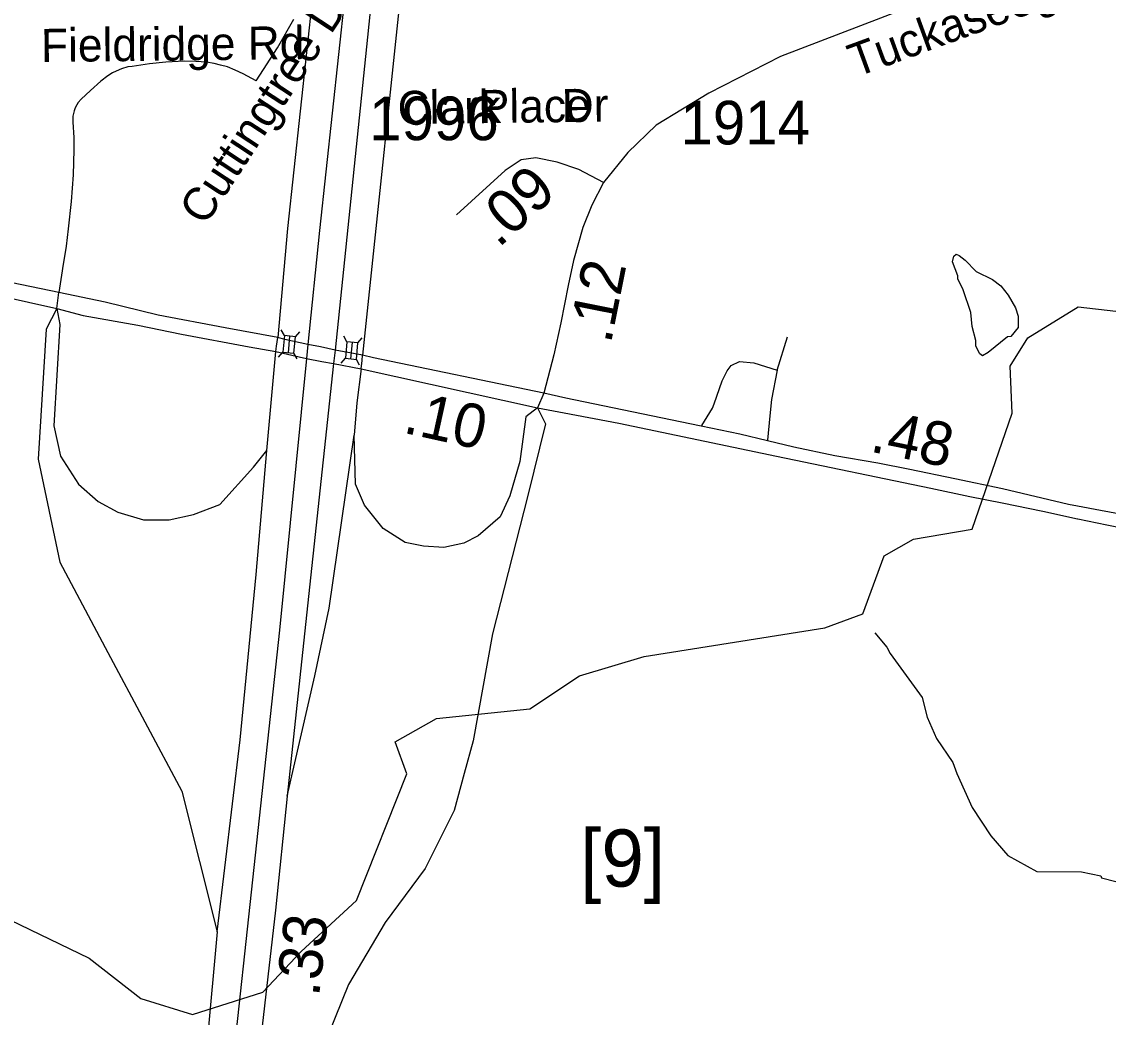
# Model space of a CAD drawing. Extents: x 1383679 to 1536984, y 460658 to 651027.
# Drawn here: x 1411047 to 1414164, y 546032 to 548887 of the extents above; entities that cross this region are included whole.
import ezdxf

# ---------------------------------------------------------------- set-up
doc = ezdxf.new("R2010")
doc.units = 0
for name, color, linetype in [('Default', 7, 'Continuous'), ('Exist Hydrographic Creek Single Shore', 7, 'Continuous'), ('Exist Hydrographic Misc Water Feature', 7, 'Continuous'), ('Exist Road Non-System Type 51', 7, 'Continuous'), ('Exist Road Non-System Type 51 Label', 7, 'Continuous'), ('Exist Road Primary Interstate Divided Center Attributed', 7, 'Continuous'), ('Exist Road Primary Interstate Shield CELL', 7, 'Continuous'), ('Exist Road Primary Interstate Structure Standard Bridge CELL', 7, 'Continuous'), ('Exist Road Primary US Divided Attributed', 7, 'Continuous'), ('Exist Road Secondary Mileage Hundredths English Label', 7, 'Continuous'), ('Exist Road Secondary Type 51 Attributed', 7, 'Continuous'), ('Exist Road Secondary Type 51 Label', 7, 'Continuous'), ('Exist Road Secondary Type 51 Number Label', 7, 'Continuous')]:
    doc.layers.add(name, color=color, linetype=linetype)

msp = doc.modelspace()

# ---------------------------------------------------------------- linework, layer by layer
at = {"layer": 'Default'}
msp.add_line((1411147, 548064.1), (1411152.8, 548110.7), dxfattribs=at)
for points in [[(1411982.3, 549884.4), (1411882, 548968), (1411809.1, 548293.8), (1411780.9, 547980.9)], [(1412225.2, 549854.7), (1412151, 549140.2), (1412024, 547930.5)], [(1411147, 548064.1), (1411116.7, 548005.5), (1411093.9, 547632.9), (1411155.7, 547337.3), (1411294.1, 547078.4), (1411505.8, 546680.6), (1411606.9, 546277)], [(1411147, 548064.1), (1411155.7, 548018.5), (1411138.4, 547727.8), (1411157.9, 547641), (1411209.9, 547560.8), (1411266.3, 547510.9), (1411322.6, 547480.5), (1411396.3, 547458.8), (1411470, 547458.8), (1411539.4, 547474), (1411615.2, 547502.2), (1411711.7, 547609.8), (1411750.2, 547657.1)], [(1411775.7, 547940.9), (1411777.9, 547956.5), (1411780.9, 547980.9)], [(1411750.2, 547657.1), (1411775.7, 547940.9)], [(1412019.9, 547891.1), (1412023.2, 547915.7), (1412024, 547930.5)], [(1412019.9, 547891.1), (1412007.6, 547794.3), (1412000.6, 547701.1)], [(1412525.9, 547779.7), (1412549.5, 547733.8), (1412498.2, 547528.3), (1412397.6, 547131.9), (1412342.1, 546825.2), (1412315.9, 546731.2), (1412287.3, 546625.2), (1412204.2, 546458.9), (1412089.6, 546304.1), (1411983.7, 546126.4), (1411925.9, 545982.1), (1411851.7, 545812.6), (1411794.9, 545580.1), (1411634.9, 544956.8)], [(1412525.9, 547779.7), (1412492.6, 547753.9), (1412475.1, 547625.5), (1412446.9, 547527), (1412418.8, 547467.2), (1412355.6, 547412.6), (1412315.1, 547391.5), (1412257.1, 547379.2), (1412199.1, 547382.7), (1412146.4, 547393.3), (1412083.2, 547433.8), (1412030.4, 547500.6), (1412004.1, 547560.4), (1412000.6, 547701.1)], [(1411808.4, 546666), (1411887.6, 547010.9), (1411928.5, 547205.1), (1412000.6, 547701.1)], [(1411606.9, 546277), (1411673.5, 546827.3), (1411719.4, 547301.7), (1411750.2, 547657.1)], [(1411606.9, 546277), (1411550.1, 545648.3), (1411573.2, 545171.2)]]:
    msp.add_lwpolyline(points, dxfattribs=at)
at = {"layer": 'Exist Hydrographic Creek Single Shore'}
msp.add_lwpolyline([(1410983.7, 546324.6), (1411239.7, 546201.2), (1411387.9, 546085.4), (1411536.9, 546039.7), (1411738.1, 546104.3), (1411848.1, 546220.2), (1412006.6, 546366.7), (1412150.9, 546729.9), (1412118.1, 546822.1), (1412236.1, 546888.6), (1412504.1, 546916.1), (1412647.1, 547011.6), (1412832.1, 547067), (1413350.1, 547148.5), (1413459.1, 547189), (1413521, 547355.1), (1413605.1, 547402.6), (1413773, 547432.1), (1413888.1, 547764.6), (1413882, 547899.3), (1413933.1, 547980.4), (1414077, 548069.4), (1414185.1, 548057.3)], dxfattribs=at)
at = {"layer": 'Exist Hydrographic Misc Water Feature'}
for points in [[(1413884.1, 547984.6), (1413874.1, 547982.9), (1413819.1, 547938.1), (1413802.8, 547928.5), (1413795.1, 547934.6), (1413783.5, 547956.9), (1413783.9, 547972.9), (1413772.7, 548013.1), (1413769.6, 548053.2), (1413747, 548117.6), (1413731.7, 548150), (1413731.9, 548158), (1413716.7, 548198.3), (1413721, 548214.2), (1413727.6, 548220.1), (1413735.9, 548216.3), (1413744.1, 548210.1), (1413752.8, 548203.5), (1413784.2, 548170.8), (1413831.7, 548147.7), (1413855.2, 548129.2), (1413876.7, 548102.7), (1413897.9, 548066.3), (1413905.4, 548042.1), (1413904.7, 548010.2), (1413884.1, 547984.6)], [(1413493.5, 547134.6), (1413528.7, 547093), (1413538.3, 547074.8), (1413629.6, 546948.8), (1413644.4, 546892.5), (1413671.1, 546831.9), (1413717.6, 546762.9), (1413728.9, 546730.7), (1413772.8, 546633.7), (1413827, 546552.5), (1413875.8, 546495.5), (1413958.9, 546449.7), (1414086.8, 546448.7), (1414142.6, 546437.5), (1414144.5, 546431.5), (1414222.1, 546411.7), (1414237.8, 546397.4), (1414249.3, 546379.1), (1414248.4, 546335.2), (1414254.1, 546319), (1414294.9, 546262.2)]]:
    msp.add_lwpolyline(points, dxfattribs=at)
at = {"layer": 'Exist Road Non-System Type 51'}
for p, q in [((1413213.6, 547887.5), (1413243.1, 547982.9)), ((1413193.1, 547756.9), (1413186, 547687.2))]:
    msp.add_line(p, q, dxfattribs=at)
for points in [[(1411718.8, 548717), (1411780.5, 548811.5), (1411827.1, 548894.1)], [(1411718.8, 548717), (1411682.2, 548737.1), (1411659.2, 548748.3), (1411636.5, 548757.3), (1411617.2, 548762.7), (1411598.4, 548766.7), (1411576.9, 548770.4), (1411545.6, 548773.1), (1411513.3, 548773.5), (1411459.8, 548770.8), (1411413.5, 548765.9), (1411363, 548758.9), (1411351.2, 548757.1), (1411332.9, 548751.7), (1411317.3, 548745.2), (1411306.9, 548740.4), (1411294.1, 548731.3), (1411273.9, 548716.1), (1411243.6, 548689.8), (1411216.9, 548665), (1411208.6, 548654.8), (1411204.3, 548648.5), (1411199.7, 548639.8), (1411196.7, 548631.5), (1411193.5, 548616), (1411192.8, 548599), (1411196.4, 548554.4), (1411195.9, 548519.2), (1411193.9, 548448.1), (1411188.7, 548370.9), (1411180.2, 548293.2), (1411173.7, 548242.9), (1411164, 548179.1)], [(1411164, 548179.1), (1411163, 548172.5), (1411152.8, 548110.7)], [(1413033, 547790.9), (1413056.2, 547857), (1413070, 547885.6), (1413081.8, 547900.9), (1413105.4, 547912.3), (1413146.7, 547908.5), (1413213.6, 547887.5)], [(1413213.6, 547887.5), (1413197.8, 547803.6), (1413193.1, 547756.9)], [(1412997.2, 547729.2), (1413028.7, 547778.8), (1413033, 547790.9)]]:
    msp.add_lwpolyline(points, dxfattribs=at)
at = {"layer": 'Exist Road Primary Interstate Divided Center Attributed'}
for points in [[(1412233.6, 551461.9), (1412071.8, 550096.9), (1411973.6, 548961.8), (1411900.6, 548287.7), (1411867.6, 547960.9)], [(1412295.3, 551355.3), (1412159.5, 550148.4), (1412071.6, 549167.7), (1411945.4, 547945.3)], [(1411867.6, 547960.9), (1411863.5, 547921)], [(1411945.4, 547945.3), (1411941.4, 547906.3)], [(1411863.5, 547921), (1411786.2, 547141.8), (1411573.2, 545171.2)], [(1411941.4, 547906.3), (1411851.7, 547078.4), (1411808.4, 546666)], [(1411808.4, 546666), (1411774.2, 546339.6), (1411689.9, 545599.1), (1411634.9, 544956.8)]]:
    msp.add_lwpolyline(points, dxfattribs=at)
at = {"layer": 'Exist Road Primary Interstate Structure Standard Bridge CELL'}
for p, q in [((1411800.5, 547986.6), (1411791.1, 548002.9)), ((1411831.6, 547983.6), (1411844, 547997.8)), ((1411811.6, 547937.8), (1411816.2, 547985.1)), ((1411979.7, 547968.9), (1411970.3, 547985.2)), ((1411990.8, 547920.1), (1411995.4, 547967.4)), ((1412010.8, 547965.9), (1412023.2, 547980.1)), ((1411783.5, 547925.1), (1411795.9, 547939.3)), ((1411836.8, 547920), (1411827.4, 547936.3)), ((1411962.7, 547907.4), (1411975.1, 547921.6)), ((1412016, 547902.3), (1412006.6, 547918.6))]:
    msp.add_line(p, q, dxfattribs=at)
for points in [[(1411827.4, 547936.3), (1411831.9, 547983.5), (1411800.5, 547986.6), (1411795.9, 547939.3)], [(1412006.6, 547918.6), (1412011.1, 547965.8), (1411979.7, 547968.9), (1411975.1, 547921.6)]]:
    msp.add_lwpolyline(points, close=True, dxfattribs=at)
at = {"layer": 'Exist Road Primary US Divided Attributed'}
for points in [[(1411152.8, 548110.7), (1411019.3, 548138), (1410910.9, 548155.5), (1410738.1, 548192.6), (1410677, 548209.8)], [(1410655.3, 548173.6), (1410769.9, 548146), (1410983.8, 548100.9), (1411147, 548064.1)], [(1411780.9, 547980.9), (1411630.5, 548008.6), (1411438.4, 548045.4), (1411286, 548082.9), (1411152.8, 548110.7)], [(1411147, 548064.1), (1411222.9, 548044.5), (1411379.3, 548017), (1411504.9, 547990.8), (1411699.4, 547955), (1411775.7, 547940.9)], [(1411867.6, 547960.9), (1411801.3, 547975.9), (1411780.9, 547980.9)], [(1411775.7, 547940.9), (1411821.6, 547930.5), (1411863.5, 547921)], [(1411945.4, 547945.3), (1411903.8, 547954.3), (1411867.6, 547960.9)], [(1412024, 547930.5), (1411945.4, 547945.3)], [(1412544, 547822.1), (1412055.3, 547923.1), (1412024, 547930.5)], [(1411863.5, 547921), (1411907.4, 547912.2), (1411941.4, 547906.3)], [(1411941.4, 547906.3), (1412019.9, 547891.1)], [(1412019.9, 547891.1), (1412525.9, 547779.7)], [(1414219.1, 547471.3), (1414140.9, 547484.9), (1414075, 547497.8), (1414049.2, 547502.9), (1413860.3, 547547.1), (1413723.7, 547575.8), (1413594.3, 547602.4), (1413502.9, 547621.1), (1413379.6, 547642.4), (1413261.5, 547667), (1413185.8, 547685.1), (1413107, 547703.9), (1412995.7, 547726.8), (1412797.2, 547767.7), (1412607.9, 547807), (1412544, 547822.1)], [(1412525.9, 547779.7), (1412602.5, 547765.5), (1412760, 547735.4), (1413212, 547641), (1413654.7, 547549.7), (1413766.3, 547525.8), (1413858.8, 547506.9), (1413975.5, 547483.1), (1414075, 547461.7), (1414076.5, 547461.4), (1414159.5, 547444.3), (1414211.4, 547433.3)]]:
    msp.add_lwpolyline(points, dxfattribs=at)
at = {"layer": 'Exist Road Secondary Type 51 Attributed'}
for points in [[(1414187, 549161), (1414134.9, 549141.1), (1414075, 549119.3), (1413942, 549066), (1413925.7, 549059.5), (1413768.2, 548996.4), (1413624.8, 548940.9), (1413223.7, 548786.8), (1413017.3, 548681.7), (1412866.2, 548590.6), (1412785.5, 548511.6), (1412715.1, 548425.7)], [(1412715.1, 548425.7), (1412644.7, 548463.5), (1412582.8, 548484.1), (1412521, 548496.1), (1412479.8, 548491), (1412433.5, 548460), (1412293.5, 548332.9)], [(1412715.1, 548425.7), (1412682.4, 548360.4), (1412656.7, 548296.8), (1412629.7, 548202.3), (1412614.3, 548130.3), (1412593.1, 548023.5), (1412573.5, 547931.6), (1412544, 547822.1)], [(1412544, 547822.1), (1412525.9, 547779.7)]]:
    msp.add_lwpolyline(points, dxfattribs=at)

# ---------------------------------------------------------------- texts
at = {"layer": 'Exist Road Non-System Type 51 Label'}
for s, rotation, p in [('Cuttingtree Dr', 56.6894, (1411572.7, 548298.9)), ('Fieldridge Rd', 0.638, (1411102.4, 548771.2))]:
    msp.add_text(s, height=95, rotation=rotation, dxfattribs=at).set_placement(p)
at = {"layer": 'Exist Road Primary Interstate Shield CELL'}
msp.add_text('[9]', height=164.04, dxfattribs=at).set_placement((1412648.5, 546406.6))
at = {"layer": 'Exist Road Secondary Mileage Hundredths English Label'}
for s, rotation, p in [('.09', 42.2613, (1412414.3, 548236.3)), ('.12', 78.7976, (1412736.4, 547960.8)), ('.10', 347.5924, (1412137.4, 547708.8)), ('.48', 348.3778, (1413476.8, 547654.9)), ('.33', 83.5015, (1411899.4, 546088.8))]:
    msp.add_text(s, height=125, rotation=rotation, dxfattribs=at).set_placement(p)
at = {"layer": 'Exist Road Secondary Type 51 Label'}
for s, rotation, p in [('Tuckaseegee Rd', 20.0807, (1413439.4, 548726.8)), ('Clark', 0.6597, (1412125.5, 548593.1)), ('Place', 0.6597, (1412361.3, 548596.1)), ('Dr', 0.6597, (1412596.1, 548599))]:
    msp.add_text(s, height=95, rotation=rotation, dxfattribs=at).set_placement(p)
at = {"layer": 'Exist Road Secondary Type 51 Number Label'}
for s, p in [('1996', (1412043.3, 548547.2)), ('1914', (1412936.2, 548535))]:
    msp.add_text(s, height=125, dxfattribs=at).set_placement(p)

doc.saveas('drawing.dxf')
